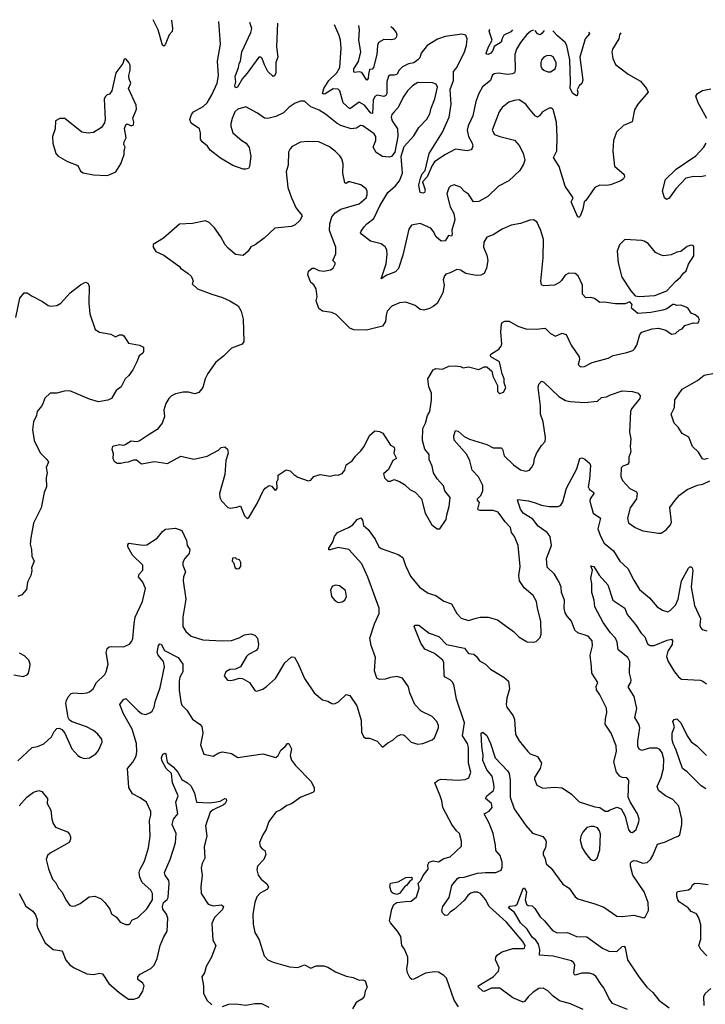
# Model space of a CAD drawing. Extents: x 1839239 to 1929705, y 762242 to 910352.
# Tile 428 of 429: x 1914449 to 1919714, y 900534 to 908092. Entities that reach past the tile are written whole.
import ezdxf

# ---------------------------------------------------------------- set-up
doc = ezdxf.new("R2010")
doc.units = 0

msp = doc.modelspace()

# ---------------------------------------------------------------- linework, layer by layer
at = {"layer": '0CON10XD'}
for points in [[(1915615.5, 908088.4), (1915614.6, 908085), (1915623, 908027), (1915618.5, 908001.5), (1915596.7, 907975), (1915565, 907900), (1915555, 907890), (1915545, 907897.5), (1915512.3, 908015), (1915473.5, 908092.3)], [(1919065.7, 907991.9), (1919055.8, 907975), (1919050.8, 907945), (1919001.2, 907865), (1918996.2, 907845), (1919004.2, 907795), (1919025, 907748.8), (1919121.2, 907675), (1919215, 907620.8), (1919261.4, 907565), (1919273.8, 907536.2), (1919195.9, 907444.1), (1919170.3, 907399.7), (1919153, 907307), (1919085, 907280.8), (1919031.7, 907228.3), (1919008.1, 907165), (1919004.3, 907084.3), (1919017.5, 906967.5), (1919090, 906905), (1919092.5, 906885), (1919085, 906870), (1919065.9, 906854.1), (1918985, 906825.8), (1918955, 906818.6), (1918905, 906822), (1918865, 906804), (1918795, 906703.3), (1918783.8, 906695), (1918772.7, 906637.3), (1918753.3, 906585), (1918745, 906576.7), (1918735, 906577.5), (1918684.2, 906695), (1918698.8, 906725), (1918637.8, 906815), (1918591.2, 906965), (1918548.8, 907035), (1918574.3, 907085), (1918575.6, 907194.4), (1918570, 907305), (1918545, 907403.3), (1918535, 907413.8), (1918515, 907413.8), (1918463.8, 907385), (1918441.2, 907355), (1918425, 907344.3), (1918407.5, 907355), (1918355.5, 907415.5), (1918334.5, 907444.5), (1918285, 907476), (1918245, 907472.9), (1918205, 907458.6), (1918155, 907417.1), (1918130, 907385), (1918075.7, 907245), (1918095, 907212), (1918135, 907194.4), (1918248.5, 907168.5), (1918285, 907126.2), (1918315, 907066.7), (1918328, 907015), (1918317.9, 906982.1), (1918288.8, 906935), (1918204.1, 906855.9), (1918125, 906813.3), (1918044, 906735), (1917975, 906696.2), (1917933.3, 906695), (1917895, 906753.3), (1917865, 906773.8), (1917835, 906806.2), (1917785, 906823.8), (1917755.8, 906814.2), (1917745, 906801.2), (1917730, 906755), (1917754.3, 906655), (1917783.1, 906605), (1917789.5, 906555), (1917767.3, 906477.3), (1917770, 906445), (1917765, 906430), (1917742.5, 906435), (1917715, 906393.8), (1917685, 906392.5), (1917646.6, 906426.6), (1917625, 906468.8), (1917605, 906492), (1917525, 906526.7), (1917456.7, 906515), (1917438.1, 906485), (1917391.1, 906285), (1917358.5, 906181.5), (1917335, 906155.7), (1917267.9, 906132.1), (1917225, 906102.5), (1917263, 906217), (1917270.9, 906289.1), (1917268.5, 906325), (1917255, 906347.5), (1917225, 906370.8), (1917142.1, 906392.1), (1917073.3, 906445), (1917066.7, 906455), (1917070.5, 906469.5), (1917095, 906502.5), (1917114, 906525), (1917167.1, 906565), (1917215, 906664.3), (1917274.6, 906765), (1917334.1, 906815.9), (1917365, 906855.6), (1917387.5, 906915), (1917377.3, 907045), (1917400.7, 907119.3), (1917475, 907202), (1917514.2, 907265), (1917575, 907328), (1917599.1, 907370.9), (1917607.8, 907412.2), (1917636.4, 907485), (1917656.7, 907575), (1917647, 907597), (1917618.8, 907608.8), (1917505, 907610), (1917465, 907585.8), (1917426, 907545), (1917397.5, 907505), (1917352.5, 907415), (1917325, 907385.8), (1917307.5, 907365), (1917300.8, 907345), (1917310, 907315), (1917349.2, 907255), (1917353.1, 907196.9), (1917328.6, 907075), (1917305, 907041.2), (1917285, 907036), (1917235, 907043.3), (1917185, 907073.8), (1917163.1, 907113.1), (1917184.5, 907165), (1917184.5, 907195), (1917170, 907215), (1917085, 907278.6), (1917065, 907280), (1917035, 907258.5), (1916995, 907255.4), (1916915, 907279.6), (1916886.9, 907295), (1916797.7, 907367.7), (1916747.5, 907397.5), (1916685, 907422.9), (1916635, 907465.8), (1916605, 907466.9), (1916565, 907451.9), (1916518.7, 907421.3), (1916473.5, 907376.5), (1916415, 907350), (1916355, 907334.3), (1916327.6, 907337.6), (1916275, 907374.2), (1916185, 907423.8), (1916125, 907405.7), (1916101.1, 907385), (1916079.5, 907335), (1916070, 907295), (1916070, 907275), (1916085.7, 907225), (1916153.8, 907165), (1916188.8, 907145), (1916211.7, 907111.7), (1916224.1, 907045.9), (1916213.8, 906965), (1916205, 906950), (1916185, 906944), (1916164, 906946), (1916085, 906972.2), (1915990, 907030), (1915911.9, 907091.8), (1915891.5, 907121.5), (1915851.3, 907155), (1915838, 907175), (1915838.5, 907225), (1915829.2, 907255), (1915765, 907298.8), (1915754.2, 907325), (1915768, 907365), (1915784, 907385), (1915858.6, 907425), (1915889.1, 907455), (1915925.4, 907515), (1915965.4, 907605), (1915975.4, 907664.6), (1915967.3, 907775), (1915990, 907905), (1915976.8, 908078.3)], [(1916429.1, 908065.6), (1916420.9, 907885), (1916431.1, 907805), (1916415.4, 907765), (1916415.6, 907684.4), (1916408.8, 907665), (1916395, 907656.7), (1916355, 907695.7), (1916329.2, 907745), (1916311.9, 907795), (1916300, 907805), (1916285, 907805.5), (1916195, 907681.5), (1916158.6, 907641.4), (1916120.6, 907575), (1916105, 907568), (1916100.8, 907585), (1916108.1, 907615), (1916104.7, 907655), (1916129.6, 907725), (1916133.5, 907755), (1916145.5, 907775), (1916155.9, 907845), (1916223.6, 907995), (1916231.8, 908025), (1916217.1, 908071.6)], [(1918393.4, 908010.7), (1918375, 908004.6), (1918342.2, 907977.8), (1918295, 907917.3), (1918264.1, 907865.9), (1918252.1, 907825), (1918254.5, 907705), (1918248.6, 907685), (1918233.6, 907676.4), (1918195, 907671.2), (1918125, 907683.1), (1918092.3, 907677.7), (1918077.3, 907662.7), (1918063.3, 907625), (1918003.6, 907576.4), (1917973.8, 907525), (1917952.5, 907465), (1917929.1, 907355), (1917892.6, 907277.4), (1917885.4, 907245.4), (1917894.8, 907194.8), (1917923.1, 907145), (1917927.5, 907125), (1917923.8, 907105), (1917915, 907094), (1917884.4, 907085.6), (1917795, 907098), (1917714, 907055), (1917635, 907000), (1917615, 906974.3), (1917577.5, 906885), (1917541.1, 906848.9), (1917562.3, 906785), (1917558.1, 906765), (1917545, 906760), (1917524.6, 906764.6), (1917516.6, 906806.6), (1917512.8, 906825), (1917525.5, 906875), (1917540.7, 906909.3), (1917563.1, 906935), (1917592.5, 907065), (1917695, 907230), (1917747.3, 907345), (1917761.4, 907445), (1917753.4, 907556.6), (1917781.1, 907625), (1917781.2, 907695), (1917806.6, 907725), (1917864.1, 907845), (1917879.3, 907895), (1917884.6, 907945), (1917875, 907974.2), (1917845, 907981.1), (1917715, 907964), (1917656.9, 907943.1), (1917576.9, 907895), (1917530.9, 907835), (1917520.3, 907800.3), (1917506.8, 907783.2), (1917475, 907762.1), (1917435, 907752.3), (1917388.8, 907731.2), (1917362.9, 907705), (1917345, 907672.5), (1917325, 907665.4), (1917293.6, 907666.4), (1917280.7, 907659.3), (1917268.4, 907615), (1917268.3, 907525), (1917259.2, 907510.8), (1917245, 907503.3), (1917195, 907512.9), (1917175, 907503.5), (1917162.5, 907475), (1917157.8, 907372.2), (1917145, 907375.5), (1917095.9, 907435), (1917055, 907458.1), (1916985, 907408.6), (1916931.8, 907455), (1916906.6, 907545), (1916895, 907558.4), (1916855, 907562.1), (1916795, 907524), (1916785, 907519.4), (1916773.7, 907525), (1916785, 907563.5), (1916823.2, 907625), (1916884.6, 907685), (1916907.1, 907725), (1916916.2, 907875), (1916911.9, 907935), (1916901.7, 907971.7), (1916866.6, 908053.4)], [(1917298.3, 908041.3), (1917311.1, 908031.1), (1917340, 907995), (1917344.4, 907975), (1917339.2, 907955), (1917327.3, 907942.7), (1917302.2, 907937.8), (1917245, 907940.5), (1917205, 907916), (1917195.4, 907894.6), (1917192.5, 907825), (1917165.2, 907724.8), (1917155, 907712.9), (1917135, 907708.8), (1917127.7, 907672.3), (1917125, 907642), (1917115, 907627.8), (1917075, 907687.5), (1917055, 907693), (1917016.8, 907686.8), (1917013.5, 907693.5), (1917015.3, 907715), (1917049.5, 907770.5), (1917068.8, 907845), (1917052.3, 907935), (1917058.8, 908015), (1917053.4, 908048.2)], [(1918234.3, 908015.2), (1918221.2, 907998.8), (1918167.6, 907972.4), (1918152.6, 907947.4), (1918145, 907918.9), (1918092.2, 907887.8), (1918081.6, 907855), (1918066, 907835), (1918045, 907826.2), (1918035, 907828.9), (1918030.8, 907835), (1918050, 907885), (1918077.1, 907935), (1918053.4, 908005), (1918057.9, 908020.1)], [(1918476.9, 908008.4), (1918462.1, 907987.9), (1918445, 907975.7), (1918425, 907983.9), (1918407.8, 908010.3)], [(1918820, 907998.8), (1918824.2, 907985), (1918791.3, 907945), (1918751.1, 907805), (1918772.7, 907627.3), (1918766.6, 907603.4), (1918745.9, 907584.1), (1918730, 907555), (1918734.3, 907535), (1918730, 907510), (1918725, 907507.5), (1918696.9, 907525), (1918675.4, 907565), (1918679.1, 907615), (1918672.9, 907785), (1918651, 907895), (1918637, 907917), (1918578.3, 907968.3), (1918543.8, 908006.5)], [(1915115, 906896.7), (1915135, 906902.5), (1915187.5, 906925), (1915226.7, 906985), (1915251.7, 907058.3), (1915250, 907085), (1915257.5, 907115), (1915247.5, 907135), (1915250, 907155), (1915266.2, 907185), (1915253.9, 907256.1), (1915263.9, 907286.1), (1915275, 907292.5), (1915305, 907276.7), (1915323.6, 907286.4), (1915326.2, 907305), (1915317, 907337), (1915345.8, 907405), (1915344, 907435), (1915283.8, 907565), (1915301.2, 907605), (1915288.8, 907635), (1915286, 907665), (1915296.2, 907705), (1915296.1, 907743.9), (1915288, 907765), (1915265, 907792.5), (1915251.7, 907788.3), (1915240, 907755), (1915186.7, 907685), (1915156.7, 907545), (1915139.3, 907520.7), (1915120, 907515), (1915107, 907503), (1915097.5, 907485), (1915106.2, 907325), (1915099.5, 907300.5), (1915075.9, 907264.1), (1915015, 907226.7), (1914975, 907220), (1914925, 907230), (1914795, 907333.3), (1914757, 907333), (1914723.9, 907316.1), (1914720, 907255), (1914701.2, 907195), (1914703.3, 907145), (1914727.5, 907065), (1914743.6, 907043.6), (1914815, 907002.5), (1914895, 906972.5), (1914915, 906930), (1914935, 906917.5), (1915015, 906901.2), (1915115, 906896.7)], [(1918505, 907690.8), (1918525, 907691.9), (1918561.5, 907715), (1918568.9, 907741.1), (1918567.3, 907765), (1918545, 907808.1), (1918525, 907816.5), (1918495, 907815.5), (1918474.1, 907805.9), (1918456.9, 907785), (1918450, 907765), (1918450, 907735), (1918457.7, 907717.7), (1918472.5, 907705), (1918505, 907690.8)], [(1919725.5, 907335), (1919658.6, 907455), (1919640, 907505), (1919654.4, 907525), (1919691.1, 907548.9), (1919755, 907561.5)], [(1917675, 904183.3), (1917724, 904255), (1917728.3, 904291.7), (1917748, 904355), (1917753.6, 904423.6), (1917713.3, 904475), (1917703.6, 904513.6), (1917655, 904567.5), (1917626.2, 904615), (1917616.2, 904665), (1917592, 904715), (1917593.8, 904755), (1917560, 904795), (1917541.3, 904861.3), (1917545.7, 904954.3), (1917565.6, 904995), (1917581.1, 905055), (1917598.1, 905085), (1917610.5, 905175), (1917611.1, 905225), (1917591.8, 905275), (1917582, 905335), (1917623.3, 905405), (1917644.1, 905415.9), (1917695, 905410), (1917745, 905431.4), (1917793.9, 905433.9), (1917835, 905430), (1917855, 905420), (1917895, 905426.7), (1917975, 905407.5), (1918015, 905426.7), (1918035, 905426.7), (1918073.6, 905393.6), (1918081.2, 905355), (1918116.7, 905285), (1918118.3, 905238.3), (1918127, 905227), (1918135, 905223.8), (1918165, 905233.8), (1918182, 905265), (1918170, 905305), (1918168.8, 905335), (1918153.3, 905375), (1918132.5, 905465), (1918067.5, 905505), (1918063.3, 905515), (1918066.2, 905525), (1918127, 905563), (1918145, 905586.2), (1918151.2, 905605), (1918144.4, 905695), (1918148.8, 905755), (1918155, 905767.5), (1918175, 905778.8), (1918207.3, 905777.3), (1918275, 905740.8), (1918335, 905720), (1918415, 905717.5), (1918483.9, 905723.9), (1918525, 905682.5), (1918563.6, 905663.6), (1918615, 905686.7), (1918645, 905676.7), (1918682.5, 905595), (1918743.9, 905503.9), (1918746.7, 905485), (1918736.7, 905445), (1918755, 905427.5), (1918785, 905428.8), (1918845, 905460), (1918967, 905493), (1919006.2, 905513.8), (1919111.9, 905538.1), (1919156.8, 905553.2), (1919170, 905565), (1919186.7, 905595), (1919210, 905675), (1919226.4, 905693.6), (1919305, 905720), (1919355, 905723.8), (1919409.5, 905709.5), (1919455, 905678.8), (1919485, 905683.8), (1919515, 905712.5), (1919535, 905720), (1919556.4, 905743.6), (1919623.6, 905766.4), (1919656.1, 905763.9), (1919670, 905785), (1919662.5, 905805), (1919635, 905827.5), (1919605, 905840), (1919583.3, 905875), (1919566.7, 905885), (1919525, 905901.2), (1919495, 905897.5), (1919475, 905906.7), (1919465, 905906.7), (1919417, 905873), (1919387, 905863), (1919296.1, 905843.9), (1919195, 905836.2), (1919150, 905875), (1919146.7, 905885), (1919153.3, 905905), (1919135, 905926.7), (1919098.3, 905911.7), (1919025, 905910), (1918935.8, 905924.2), (1918905, 905922), (1918861.7, 905951.7), (1918835, 905960), (1918795, 905957.5), (1918771.2, 905985), (1918771.2, 906055), (1918736.2, 906125), (1918713.9, 906143.9), (1918665, 906146.2), (1918638.8, 906131.2), (1918608.6, 906091.4), (1918594.1, 906075.9), (1918555, 906053.8), (1918475, 906050), (1918455, 906057.5), (1918450, 906085), (1918469.2, 906265), (1918471.2, 906405), (1918450, 906475), (1918419.4, 906539.4), (1918395, 906556.2), (1918365, 906553.3), (1918295, 906526.7), (1918222.5, 906515), (1918155, 906484.2), (1918085, 906442), (1918035, 906423.3), (1918012, 906385), (1918010.8, 906345), (1918035.7, 906285.7), (1918044.2, 906245), (1918032.5, 906185), (1918016.2, 906145), (1917989.7, 906130.3), (1917955, 906127.5), (1917875, 906144.2), (1917835, 906168.8), (1917805, 906175.7), (1917755, 906148.8), (1917721.7, 906138.3), (1917710, 906125), (1917701.2, 906095), (1917708, 906055), (1917699.2, 905995), (1917655.8, 905914.2), (1917625, 905891.2), (1917595.9, 905874.1), (1917552.3, 905862.3), (1917525, 905868), (1917485, 905897.5), (1917415, 905924), (1917365, 905917.5), (1917305.9, 905894.1), (1917271.2, 905855), (1917262, 905825), (1917257.5, 905775), (1917235, 905740), (1917111.7, 905708.3), (1917015, 905712.5), (1916985, 905724), (1916879.7, 905829.7), (1916845, 905845.7), (1916775, 905855.7), (1916746, 905875), (1916725.6, 905935), (1916733.1, 905965), (1916724.5, 906025), (1916707, 906057), (1916683.8, 906075), (1916660.8, 906135), (1916667.7, 906162.3), (1916695, 906184), (1916710, 906185), (1916745, 906168), (1916785, 906162.5), (1916835, 906172.5), (1916855.7, 906184.3), (1916872.5, 906215), (1916872, 906225), (1916854.2, 906245), (1916875.4, 906295), (1916876.7, 906346.7), (1916827.5, 906475), (1916829.5, 906525), (1916845, 906578.8), (1916870.8, 906609.2), (1916915, 906638.1), (1917055, 906678.2), (1917110, 906725), (1917117.9, 906747.9), (1917117.1, 906775), (1917108.6, 906795), (1917068.8, 906825), (1916985, 906848), (1916975, 906848), (1916955, 906834.4), (1916945, 906840), (1916930.6, 906915), (1916932.2, 906985), (1916922.5, 907025), (1916907.6, 907047.6), (1916875, 907081.2), (1916826.6, 907116.6), (1916745, 907155.8), (1916665, 907158), (1916605, 907152.5), (1916542.1, 907117.9), (1916525, 907100), (1916514.2, 907075), (1916510, 906975), (1916495.8, 906924.2), (1916508, 906805), (1916536, 906725), (1916571.2, 906645), (1916615, 906592.5), (1916617, 906583), (1916600, 906550), (1916565, 906518.8), (1916535, 906504.3), (1916406.8, 906493.2), (1916325, 906415.8), (1916256.1, 906363.9), (1916225, 906347.5), (1916203.9, 906316.1), (1916165, 906282.5), (1916105, 906290), (1916048.8, 906338.8), (1916026, 906365), (1915993.8, 906425), (1915944.6, 906494.6), (1915905, 906534.2), (1915875, 906549.2), (1915775, 906527.5), (1915675, 906523.3), (1915554.1, 906415.9), (1915473.6, 906366.4), (1915472.5, 906345), (1915495, 906313.3), (1915555, 906283.8), (1915675, 906197.5), (1915684.2, 906184.2), (1915743.3, 906145), (1915765, 906122.5), (1915775, 906100), (1915780, 906085), (1915772.5, 906065), (1915815, 906026.7), (1915924.3, 905984.3), (1916005, 905960.6), (1916063.3, 905935), (1916126.7, 905895), (1916150, 905855), (1916163.6, 905793.6), (1916169.3, 905620.7), (1916158.3, 905601.7), (1916075, 905570), (1916015, 905508.8), (1915955, 905463.8), (1915892.9, 905377.1), (1915873.1, 905335), (1915855, 905270), (1915825, 905229.2), (1915795, 905220), (1915745, 905233.1), (1915705, 905234), (1915645, 905221.2), (1915613.3, 905205), (1915593.8, 905185), (1915570, 905145), (1915556.2, 905095), (1915560, 905045), (1915542, 904995), (1915505, 904946), (1915442.7, 904907.3), (1915365, 904856), (1915345, 904851.2), (1915305, 904858), (1915265, 904830), (1915245, 904823.3), (1915215, 904828.8), (1915162.5, 904815), (1915156.7, 904795), (1915167, 904763), (1915163.3, 904725), (1915175, 904702.5), (1915198.3, 904688.3), (1915225, 904686.7), (1915255, 904696.7), (1915285, 904697.5), (1915325, 904712.5), (1915345, 904712.5), (1915385, 904682.5), (1915485, 904700), (1915585, 904686), (1915685, 904741.2), (1915785, 904718), (1915888.3, 904741.7), (1915975, 904788.8), (1915995, 904808), (1916025, 904814), (1916045.6, 904795.6), (1916048.6, 904765), (1916031.7, 904708.3), (1916025, 904600), (1915984, 904455), (1915986.2, 904425), (1915997.7, 904397.7), (1916047.1, 904347.1), (1916065, 904341.4), (1916115, 904349.2), (1916145, 904360), (1916175, 904282.5), (1916195, 904262.5), (1916209.3, 904270.7), (1916272.7, 904377.3), (1916318, 904475), (1916335, 904496), (1916365, 904515.8), (1916385, 904511.2), (1916405, 904483.8), (1916415, 904480), (1916426.9, 904495), (1916424.3, 904544.3), (1916432.5, 904565), (1916433, 904597), (1916495, 904636.2), (1916525, 904630), (1916555, 904600), (1916585, 904581.2), (1916665, 904553.3), (1916683.6, 904556.4), (1916707.5, 904585), (1916755, 904600.8), (1916832.7, 904587.3), (1916875, 904598), (1916895, 904596.2), (1916925, 904608.1), (1916946.5, 904635), (1916956, 904675), (1917002.5, 904705), (1917027.6, 904742.4), (1917068.3, 904781.7), (1917095, 904816.2), (1917135, 904901.2), (1917175, 904936.2), (1917212.3, 904932.3), (1917237.6, 904917.6), (1917297, 904827), (1917325, 904810), (1917327, 904793), (1917322.5, 904765), (1917342.5, 904725), (1917315, 904707.5), (1917280.5, 904639.5), (1917242.5, 904605), (1917251.2, 904575), (1917275, 904550), (1917295, 904550), (1917325, 904562.5), (1917365, 904546.7), (1917403.3, 904525), (1917445.9, 904485.9), (1917486.7, 904465), (1917533.6, 904413.6), (1917561.2, 904305), (1917613.3, 904215), (1917655, 904183.8), (1917675, 904183.3)], [(1919716.7, 906893.3), (1919675, 906885.4), (1919625, 906887.9), (1919562.9, 906875), (1919486.9, 906795), (1919435, 906722), (1919415, 906711.2), (1919401.2, 906725), (1919386, 906775), (1919409.2, 906865), (1919490.8, 906945), (1919642.2, 907047.8), (1919701.1, 907115), (1919719.6, 907145)], [(1919206.2, 905966.2), (1919325, 905974.3), (1919418.8, 906011.2), (1919485, 906083.8), (1919523.9, 906116.1), (1919545, 906147.5), (1919567.5, 906165), (1919583.9, 906216.1), (1919625, 906280), (1919626.7, 906346.7), (1919620, 906360), (1919605, 906362.5), (1919575, 906350), (1919525.9, 906314.1), (1919495, 906307.5), (1919452.4, 906287.6), (1919395, 906280), (1919373.9, 906283.9), (1919331.4, 906305), (1919274.5, 906374.5), (1919245, 906391.2), (1919225, 906398), (1919095, 906406.2), (1919056, 906365), (1919038, 906315), (1919044, 906225), (1919072.9, 906115), (1919140.9, 906010.9), (1919175, 905973.3), (1919206.2, 905966.2)], [(1914419.4, 905805), (1914450.8, 905955), (1914483.9, 905996.1), (1914505, 905996.7), (1914545, 905968.8), (1914625, 905928.8), (1914667.3, 905897.3), (1914685, 905892), (1914735, 905898.6), (1914763.8, 905915), (1914836.7, 905995), (1914915, 906056.2), (1914945, 906072.5), (1914956.4, 906076.4), (1914975, 906067.5), (1914981.2, 906045), (1914979.4, 905915), (1914986.2, 905835), (1915027.5, 905715), (1915062.7, 905692.7), (1915149.3, 905679.3), (1915185, 905657.5), (1915215, 905672.5), (1915235, 905672.5), (1915247.5, 905665), (1915285, 905610), (1915370, 905595), (1915399.3, 905579.3), (1915400, 905545), (1915395, 905532.5), (1915365, 905512.5), (1915348.8, 905465), (1915318, 905405), (1915287.9, 905362.1), (1915260, 905335), (1915228.8, 905275), (1915188.8, 905245), (1915155, 905184), (1915125, 905172), (1915055, 905160), (1914985, 905178), (1914835, 905243.3), (1914789.3, 905240.7), (1914733.6, 905226.4), (1914682.5, 905225), (1914641.9, 905188.1), (1914627.7, 905142.3), (1914615, 905126.7), (1914583.8, 905085), (1914578.8, 905055), (1914555.8, 905005), (1914548, 904945), (1914554, 904895), (1914561.2, 904861.2), (1914605, 904767.5), (1914656.7, 904715), (1914668.8, 904695), (1914651.2, 904655), (1914659.4, 904615), (1914651.9, 904575), (1914655.8, 904505), (1914637.3, 904462.7), (1914614, 904345), (1914555, 904227.5), (1914533.1, 904115), (1914529.2, 904065), (1914540, 904025), (1914542, 903975), (1914559.2, 903935), (1914540, 903885), (1914542.5, 903865), (1914533.8, 903825), (1914508.8, 903775), (1914500.7, 903719.3), (1914465, 903677.5), (1914435, 903663.3)], [(1919735, 904722.9), (1919705, 904716.7), (1919692.3, 904722.3), (1919661.7, 904771.7), (1919615.9, 904815.9), (1919587.4, 904887.4), (1919536.9, 904916.9), (1919504.5, 904964.5), (1919474.1, 904994.1), (1919452.5, 905065), (1919477.5, 905115), (1919480, 905175), (1919535, 905256.2), (1919655, 905322.5), (1919705, 905364), (1919785, 905379.2)], [(1916485.8, 903154.2), (1916535, 903201.2), (1916558.3, 903198.3), (1916588, 903148), (1916635.7, 903035), (1916710.8, 902925), (1916775, 902871.9), (1916815, 902860.8), (1916845, 902843.8), (1916865, 902841.2), (1916896.7, 902855), (1916955, 902912.5), (1916985, 902903.3), (1917037.5, 902825), (1917070.8, 902715), (1917074.1, 902624.1), (1917089.3, 902589.3), (1917105, 902577.5), (1917135, 902577.5), (1917195, 902553.3), (1917235, 902507.5), (1917275, 902541.2), (1917315, 902561.2), (1917347.7, 902592.3), (1917375, 902603.8), (1917395, 902603.3), (1917405, 902596.7), (1917455, 902546.2), (1917505, 902530), (1917545, 902535.8), (1917615, 902563.8), (1917635, 902580), (1917663.8, 902655), (1917664, 902675), (1917652.5, 902705), (1917615, 902744.2), (1917532.5, 902785), (1917483.3, 902835), (1917444.4, 902925), (1917435, 902970), (1917387.5, 903037.5), (1917345, 903049.2), (1917295, 903043.8), (1917255, 903028.8), (1917215, 903026.2), (1917195, 903034), (1917188, 903045), (1917173.1, 903095), (1917180.6, 903195), (1917147.1, 903287.1), (1917136.6, 903343.4), (1917172.9, 903455), (1917208.2, 903535), (1917209.2, 903575), (1917122.4, 903812.4), (1917075.4, 903915), (1916975.4, 904025.4), (1916895, 904039.4), (1916831.7, 904021.7), (1916823.8, 904023.8), (1916824, 904035), (1916854.3, 904085), (1916866.2, 904125), (1916890, 904155), (1916975, 904192.9), (1917005.8, 904215), (1917041.2, 904255), (1917067.7, 904267.7), (1917080.5, 904250.5), (1917088.8, 904208.8), (1917125, 904180), (1917177.5, 904105), (1917206.7, 904045), (1917225, 904032), (1917355, 903986.2), (1917390, 903965), (1917411.3, 903901.3), (1917450.7, 903820.7), (1917518, 903735), (1917585, 903690.8), (1917645, 903672), (1917705, 903628.8), (1917765, 903607.5), (1917804.5, 903534.5), (1917838, 903498), (1917895, 903480), (1917955, 903498), (1917984.3, 903505.7), (1918046.8, 903506.8), (1918116.7, 903485), (1918242, 903395), (1918285, 903351.4), (1918345, 903317.1), (1918395, 903314), (1918415, 903320), (1918445, 903350), (1918454, 903375), (1918450, 903475), (1918424.3, 903575), (1918418.6, 903625), (1918391.1, 903671.1), (1918322.2, 903732.2), (1918288.1, 903785), (1918282.9, 903825), (1918290.8, 903895), (1918275.6, 904055), (1918247.7, 904125), (1918225.4, 904155), (1918217.8, 904195), (1918176.8, 904236.8), (1918122.6, 904312.6), (1918085, 904323.6), (1917984.7, 904324.7), (1917969.8, 904329.8), (1917966.5, 904335), (1917978.8, 904385), (1917965, 904404.3), (1917965.6, 904415), (1917990.1, 904439.9), (1918005.5, 904475), (1918004.3, 904515.7), (1917972.7, 904582.7), (1917924.4, 904635), (1917905.4, 904705), (1917882.5, 904755), (1917785, 904863.3), (1917782.3, 904897.7), (1917795, 904940), (1917815, 904933.3), (1917861.8, 904891.8), (1917901.7, 904871.7), (1918035, 904831.1), (1918085.5, 904805.5), (1918145.4, 904805.4), (1918155.8, 904795.8), (1918170, 904745), (1918240, 904675), (1918295, 904637.5), (1918335, 904626.2), (1918362.5, 904635), (1918382.3, 904657.7), (1918396, 904685), (1918402, 904725), (1918417.3, 904762.7), (1918455.9, 904824.1), (1918484, 904855), (1918486.9, 904885), (1918467.8, 905005), (1918446.9, 905065), (1918447.8, 905125), (1918431.3, 905268.7), (1918434.4, 905295.6), (1918455, 905316.7), (1918475, 905310), (1918589.4, 905199.4), (1918640.2, 905170.2), (1918675, 905161.4), (1918785, 905152.9), (1918885, 905164.3), (1918917.4, 905192.6), (1918955, 905197.8), (1918985, 905213.3), (1919075, 905242.5), (1919155, 905238), (1919197.5, 905225), (1919212.5, 905205), (1919210, 905185), (1919147.5, 905105), (1919139.2, 905085), (1919130.8, 904925), (1919140.8, 904875), (1919136, 904815), (1919140.6, 904775), (1919126.9, 904735), (1919127.5, 904692.5), (1919115, 904678.2), (1919080, 904665), (1919067.7, 904652.3), (1919064.2, 904585), (1919077.5, 904555), (1919134.3, 904494.3), (1919185, 904466.7), (1919191.2, 904455), (1919184.2, 904415), (1919135.8, 904345), (1919116, 904265), (1919125, 904230), (1919175, 904194), (1919235, 904169.2), (1919355, 904150), (1919375, 904151.2), (1919413.3, 904175), (1919446, 904214), (1919453.3, 904235), (1919441.7, 904348.3), (1919481.2, 904405), (1919515, 904441.2), (1919574.3, 904485.7), (1919655, 904518), (1919695, 904526), (1919747.3, 904552.7)], [(1917412.3, 901322.3), (1917455, 901324.6), (1917495, 901357.8), (1917517.5, 901425), (1917508.8, 901465), (1917528.1, 901485), (1917546.7, 901523.3), (1917585, 901570.8), (1917582.7, 901605), (1917593.5, 901625), (1917624.6, 901634.6), (1917665, 901626.7), (1917705, 901652.9), (1917754.5, 901665.5), (1917841.7, 901748.3), (1917840.8, 901785), (1917826, 901845), (1917803.8, 901865), (1917767.5, 901915), (1917698.1, 902045), (1917691.4, 902095), (1917678.6, 902135), (1917636, 902235), (1917661.2, 902255), (1917685, 902260.9), (1917815.4, 902254.6), (1917870.6, 902259.4), (1917896.6, 902273.4), (1917911.9, 902315), (1917895.3, 902385.3), (1917896, 902504), (1917887.3, 902535), (1917849.6, 902595), (1917863.3, 902695), (1917803.5, 902875), (1917786.2, 902975), (1917775.6, 903005), (1917755, 903024.2), (1917715, 903044), (1917707.1, 903055), (1917706, 903155), (1917697.9, 903175), (1917635, 903225.8), (1917560.1, 903260.1), (1917529.6, 903305), (1917479.2, 903435), (1917484.6, 903445.4), (1917515, 903444.4), (1917593.4, 903383.4), (1917667.4, 903357.4), (1917727, 903297), (1917865, 903266.7), (1917895, 903226.2), (1917935, 903222.5), (1917955.8, 903205), (1917979.7, 903169.7), (1918026.2, 903145), (1918065, 903106.7), (1918165.5, 903045.5), (1918202, 903015), (1918209.2, 902955), (1918189.2, 902885), (1918184.3, 902835), (1918188.6, 902815), (1918237.3, 902747.3), (1918249.1, 902719.1), (1918255.6, 902605), (1918285, 902556.2), (1918350, 902475), (1918367.6, 902457.6), (1918425.5, 902435.5), (1918456, 902385), (1918446, 902345), (1918402.5, 902275), (1918401.7, 902261.7), (1918420, 902215), (1918465, 902194), (1918555, 902202), (1918615, 902196), (1918687, 902147), (1918745, 902088.1), (1918865, 902048.8), (1918905, 902043.8), (1918945, 902016.7), (1918965, 902016.7), (1918977.5, 902025), (1919035, 902047.5), (1919067.5, 902035), (1919098.1, 901978.1), (1919122.7, 901872.7), (1919140, 901855), (1919155, 901853.8), (1919182, 901875), (1919204, 901935), (1919205.7, 901955), (1919192, 901995), (1919137.3, 902087.3), (1919122, 902125), (1919127.5, 902255), (1919112, 902272), (1919075, 902276), (1919056.7, 902285), (1919031.4, 902315), (1919010, 902395), (1919030.7, 902475), (1919028.8, 902518.8), (1918990, 902615), (1918945.6, 902685), (1918946.2, 902725), (1918957.7, 902775), (1918956.1, 902806.1), (1918905, 902909.2), (1918878, 902948), (1918875.3, 902974.7), (1918887.8, 903005), (1918842.2, 903075), (1918840, 903125), (1918829.2, 903215), (1918848.1, 903285), (1918845.7, 903325), (1918815, 903361.1), (1918735, 903385.6), (1918712.9, 903405), (1918685.7, 903475), (1918652.4, 903512.4), (1918638.3, 903538.3), (1918630, 903575), (1918632.5, 903635), (1918610.5, 903695), (1918605.6, 903735), (1918591.5, 903775), (1918554.6, 903834.6), (1918498.7, 903888.7), (1918494.7, 903955.3), (1918532.5, 904055), (1918521.4, 904125), (1918500, 904155), (1918430, 904205), (1918388.5, 904258.5), (1918314.2, 904305), (1918294.2, 904335.8), (1918271.2, 904405), (1918275, 904408.8), (1918355, 904399.2), (1918407.3, 904382.7), (1918455, 904366.2), (1918515, 904355.6), (1918585, 904354.4), (1918604, 904365), (1918618.9, 904391.1), (1918646.7, 904495), (1918727.5, 904645), (1918751.2, 904725), (1918768.3, 904728.3), (1918788.3, 904718.3), (1918825.9, 904685.9), (1918831.2, 904671.2), (1918825.5, 904565), (1918814.6, 904505), (1918824.7, 904484.7), (1918855.8, 904465), (1918858.1, 904455), (1918828.9, 904415), (1918826.9, 904395), (1918852.5, 904305), (1918907.8, 904265), (1918889.3, 904185), (1918907.6, 904127.6), (1918937.8, 904075), (1919008.1, 904015), (1919058.6, 903935), (1919119, 903879), (1919165, 903790), (1919207.6, 903717.6), (1919285, 903653.1), (1919344.6, 903584.6), (1919385, 903558.6), (1919425, 903547.5), (1919445, 903557.1), (1919485, 903598.6), (1919504.6, 903645), (1919531.8, 903785), (1919585, 903882.5), (1919595, 903892.5), (1919605, 903892.5), (1919613.6, 903883.6), (1919617.5, 903865), (1919605.3, 903735), (1919630, 903595), (1919675.8, 903495), (1919672.9, 903445), (1919677.3, 903427.3), (1919690.8, 903410.8), (1919725, 903400)], [(1914435, 902403.8), (1914543.9, 902506.1), (1914585, 902513.3), (1914635, 902533.3), (1914693.9, 902586.1), (1914713, 902627), (1914735, 902650), (1914753, 902653), (1914773.6, 902643.6), (1914795.9, 902615.9), (1914848, 902495), (1914895, 902443.3), (1914915, 902430), (1914945, 902421.2), (1914983.9, 902426.1), (1915032.3, 902457.7), (1915055, 902483.3), (1915083.3, 902545), (1915078.3, 902568.3), (1915048.3, 902608.3), (1915015, 902636.2), (1914962.5, 902665), (1914852.3, 902702.3), (1914832.5, 902715), (1914821.2, 902735), (1914816.2, 902765), (1914804, 902845), (1914808, 902865), (1914821.2, 902895), (1914845, 902920), (1914865, 902925.8), (1914925, 902920), (1914965, 902924.2), (1914985, 902931.4), (1915012.5, 902955), (1915038.6, 903005), (1915102.5, 903065), (1915113.1, 903085), (1915127.5, 903145), (1915113.6, 903233.6), (1915120.8, 903265), (1915135, 903277.1), (1915155, 903281.4), (1915245, 903277.5), (1915292.7, 903297.3), (1915309.7, 903320.3), (1915316.8, 903343.2), (1915327.5, 903455), (1915336.7, 903505), (1915390.8, 903625), (1915413.8, 903725), (1915394.4, 903774.4), (1915360, 903815), (1915366.7, 903835), (1915394.4, 903865.6), (1915394.3, 903905), (1915315, 903981.4), (1915280, 904045), (1915278, 904062), (1915286, 904074), (1915395, 904058.6), (1915425, 904060.8), (1915505, 904113.3), (1915545, 904163.1), (1915568.9, 904181.1), (1915645, 904189.7), (1915695, 904171.9), (1915730, 904095), (1915736.1, 904056.1), (1915756, 904025), (1915750.8, 903995), (1915715, 903954.2), (1915700.6, 903925), (1915700.8, 903905), (1915720.8, 903855), (1915705.7, 903814.3), (1915704.4, 903785), (1915723.5, 903645), (1915701.8, 903505), (1915700.6, 903435), (1915725, 903396), (1915765, 903359.2), (1915855, 903331.9), (1916004.3, 903324.3), (1916075, 903327.5), (1916135, 903348), (1916175, 903370.6), (1916225, 903378.6), (1916255, 903368.8), (1916273.8, 903345), (1916281.4, 903295), (1916277.1, 903265), (1916265, 903250.8), (1916205, 903220), (1916189.2, 903205), (1916145, 903123.3), (1916105, 903106.2), (1916062.5, 903105), (1916032, 903085), (1916020, 903055), (1916045, 903023.3), (1916065, 903020), (1916096.4, 903023.6), (1916135, 903037.5), (1916160, 903035), (1916213, 903003), (1916255, 902942.5), (1916265, 902937.5), (1916285, 902942.5), (1916315, 902953.3), (1916345, 902973.8), (1916413.8, 903035), (1916485.8, 903154.2)], [(1916115, 903877.5), (1916135, 903880), (1916147.5, 903895), (1916146.7, 903925), (1916137.5, 903945), (1916115, 903950), (1916105, 903960), (1916081.7, 903958.3), (1916080, 903935), (1916090, 903925), (1916102.5, 903885), (1916115, 903877.5)], [(1918776, 900495), (1918678.3, 900538.3), (1918595, 900560), (1918545, 900597.1), (1918505, 900637.5), (1918468.3, 900658.3), (1918435, 900654.2), (1918392.7, 900627.3), (1918355, 900592.9), (1918325.4, 900554.6), (1918315, 900550.8), (1918235, 900583.5), (1918135, 900657.2), (1918072.5, 900657.5), (1918015, 900632.2), (1918005, 900634.2), (1917970.8, 900665), (1917970, 900675), (1918085.7, 900745), (1918125, 900788.8), (1918131.1, 900815), (1918103.5, 900875), (1918104.6, 900895.4), (1918117.2, 900912.8), (1918155, 900935.7), (1918235, 900962.9), (1918318.8, 900961.2), (1918326.2, 900965), (1918330, 900985), (1918313.3, 901015), (1918187.2, 901165), (1918054.6, 901284.6), (1918025, 901337.9), (1917986.9, 901385), (1917965, 901393.9), (1917935, 901393.8), (1917913.1, 901386.9), (1917890.8, 901369.2), (1917865, 901334.5), (1917785, 901262.5), (1917755.9, 901244.1), (1917735, 901218.8), (1917715, 901216.7), (1917696.7, 901235), (1917690, 901255), (1917698.8, 901285), (1917745.5, 901354.5), (1917767.5, 901445), (1917811.4, 901498.6), (1917823.9, 901506.1), (1917860.7, 901509.3), (1917965, 901539.7), (1918025, 901546), (1918105.4, 901544.6), (1918145, 901564.3), (1918152.9, 901587.1), (1918154.2, 901625), (1918138.7, 901675), (1918106.2, 901715), (1918103.8, 901755), (1918083.6, 901845), (1918053.6, 901925), (1918014.4, 901995), (1918055, 902017.3), (1918077.9, 902045), (1918072.5, 902075), (1918026.9, 902115), (1918036.9, 902135), (1918086.8, 902175), (1918092, 902195), (1918088.9, 902225), (1918076.2, 902286.2), (1918035.9, 902335), (1918005.9, 902405), (1918008.7, 902445), (1917997.9, 902515), (1917992.5, 902615), (1918005, 902622.5), (1918035, 902596.2), (1918065, 902536.2), (1918100.5, 902425), (1918195.8, 902325), (1918206.6, 902306.6), (1918214.6, 902254.6), (1918216.2, 902125), (1918246.7, 902035), (1918336.6, 901906.6), (1918387.3, 901847.3), (1918465, 901822), (1918486.6, 901796.6), (1918491.7, 901781.7), (1918486, 901735), (1918469.1, 901700.9), (1918468.1, 901685), (1918485, 901650), (1918492.1, 901612.1), (1918529.7, 901579.7), (1918563.4, 901533.4), (1918620, 901455), (1918667.5, 901425), (1918715, 901360), (1918735, 901344.2), (1918865, 901306.4), (1918935, 901279.4), (1919035, 901210), (1919075, 901208.6), (1919165, 901219.2), (1919241.2, 901198.8), (1919255, 901207.5), (1919276.8, 901253.2), (1919275.6, 901315.6), (1919245, 901396), (1919157.9, 901525), (1919139.3, 901595), (1919140.5, 901619.5), (1919148.9, 901631.1), (1919165, 901636.9), (1919185, 901636.1), (1919235, 901618.5), (1919267.4, 901622.6), (1919292, 901645), (1919312, 901675), (1919347.1, 901762.9), (1919407.8, 901782.2), (1919477.5, 901815), (1919505, 901823.8), (1919518.8, 901835), (1919534.2, 901915), (1919534, 901956), (1919509.2, 902055), (1919465, 902106), (1919408.8, 902135), (1919355, 902174), (1919343.3, 902205), (1919375.4, 902275), (1919393.4, 902345), (1919395.3, 902414.7), (1919382.5, 902465), (1919365, 902489.2), (1919345, 902499.2), (1919285, 902501.2), (1919225, 902483.3), (1919205, 902492.5), (1919195.5, 902515), (1919194.6, 902555), (1919211.1, 902655), (1919202.9, 902685), (1919173.1, 902735), (1919186.7, 902805), (1919167.2, 902897.2), (1919123.8, 902965), (1919123.3, 902975), (1919141.4, 903005), (1919143.3, 903025), (1919130.8, 903075), (1919134.6, 903165), (1919120, 903195), (1919044.1, 903254.1), (1919036.3, 903315), (1919024.7, 903345), (1918986.7, 903385), (1918930, 903465), (1918865.6, 903585), (1918860.8, 903635), (1918843.3, 903695), (1918842.9, 903765), (1918834.4, 903805), (1918846.7, 903866.7), (1918835, 903900), (1918856.7, 903895), (1918899.4, 903829.4), (1918964.2, 903755), (1919002.7, 903635), (1919095.8, 903575.8), (1919113.6, 903525), (1919178.5, 903448.5), (1919221.7, 903381.7), (1919248.5, 903355), (1919270.1, 903300.1), (1919289.1, 903289.1), (1919320.9, 903289.1), (1919420.5, 903329.5), (1919455, 903338), (1919462.9, 903325), (1919458.5, 903295), (1919427.1, 903245), (1919416.5, 903205), (1919427.8, 903165), (1919476.7, 903086.7), (1919507.4, 903047.4), (1919530.3, 903030.3), (1919675, 903022), (1919695.7, 903015.7), (1919723.3, 902995)], [(1916895, 903617.5), (1916925, 903623.3), (1916945, 903637.5), (1916958.8, 903665), (1916949.7, 903709.7), (1916905, 903746.7), (1916875, 903752.5), (1916850, 903745), (1916836.7, 903715), (1916843.3, 903665), (1916872.3, 903632.3), (1916895, 903617.5)], [(1915447.4, 902772.6), (1915465.6, 902785), (1915482.7, 902815), (1915488.6, 902855), (1915526.5, 902965), (1915559.7, 903125), (1915552.8, 903165), (1915511.5, 903215), (1915504, 903235), (1915515, 903288.8), (1915525, 903302), (1915535, 903299.2), (1915560.8, 903250.8), (1915665, 903196.9), (1915701.2, 903145), (1915700.8, 903085), (1915679.4, 903045), (1915673.5, 903015), (1915672.5, 902945), (1915685.8, 902855), (1915695, 902830), (1915733, 902793), (1915775, 902723.3), (1915835, 902680.8), (1915846.2, 902666.2), (1915854.4, 902615), (1915836.7, 902525), (1915862.5, 902455), (1915935, 902438), (1915977.5, 902465), (1916005, 902470.8), (1916075, 902459.4), (1916125, 902429.2), (1916315, 902455.6), (1916415, 902428.8), (1916433.8, 902445), (1916453.8, 902485), (1916488.3, 902511.7), (1916504.1, 902535.9), (1916515, 902536.7), (1916536.2, 902495), (1916526, 902445), (1916535, 902407.5), (1916566.1, 902366.1), (1916686.2, 902245), (1916710, 902195), (1916709.3, 902170.7), (1916700.7, 902159.3), (1916607.5, 902125), (1916537, 902073), (1916500, 902060), (1916455, 902028), (1916415, 902008.8), (1916363, 901937), (1916341.2, 901875), (1916316.7, 901835), (1916291.2, 901775), (1916296.7, 901745), (1916312.5, 901725), (1916332.5, 901715), (1916340, 901685), (1916324.1, 901645.9), (1916273.8, 901595), (1916270, 901565), (1916281.2, 901525), (1916303.3, 901495), (1916347.4, 901457.4), (1916360.6, 901435), (1916352.8, 901417.2), (1916295, 901386), (1916270.3, 901359.7), (1916254, 901315), (1916240, 901225), (1916241.7, 901148.3), (1916254, 901085), (1916288.8, 901028.8), (1916325.9, 900905.9), (1916354.5, 900874.5), (1916395, 900856.2), (1916521.7, 900821.7), (1916585, 900815.8), (1916635, 900835.8), (1916685, 900810), (1916725, 900828), (1916785, 900828), (1916815, 900820), (1916873, 900783), (1916955, 900748.6), (1917010.5, 900740.5), (1917055, 900720), (1917085, 900721.2), (1917102.5, 900715), (1917116.2, 900665), (1917102, 900635), (1917093.3, 900595), (1917076.8, 900573.2), (1917032.8, 900547.2), (1917005, 900500)], [(1914405, 903062.5), (1914475, 903051.2), (1914506.1, 903063.9), (1914516.7, 903075), (1914527.3, 903122.7), (1914528, 903145), (1914518.8, 903175), (1914485, 903210), (1914448.3, 903228.3)], [(1914445, 902058), (1914504, 902125), (1914555, 902162.5), (1914595, 902174), (1914618.3, 902168.3), (1914662.2, 902115), (1914660.5, 902075), (1914687.1, 902025), (1914696.1, 901953.9), (1914705, 901922.5), (1914725, 901892.5), (1914815, 901857.5), (1914830.7, 901840.7), (1914839.3, 901819.3), (1914839.3, 901800.7), (1914827.5, 901775), (1914683.3, 901695), (1914663.3, 901675), (1914653.3, 901645), (1914668.8, 901575), (1914700, 901495), (1914725.4, 901465.4), (1914746, 901425), (1914775.5, 901395.5), (1914802, 901335), (1914835, 901293.3), (1914855, 901286.7), (1914875, 901290), (1914912.3, 901307.7), (1914982.3, 901357.7), (1915025, 901363.3), (1915075, 901343.3), (1915103.3, 901315), (1915141.2, 901265), (1915155, 901227.5), (1915193, 901203), (1915220, 901165), (1915265, 901147.5), (1915285, 901147.5), (1915297.5, 901155), (1915310.7, 901179.3), (1915355, 901200), (1915425, 901267.1), (1915467.9, 901335), (1915468.9, 901385), (1915455, 901408.8), (1915388.7, 901468.7), (1915370.7, 901510.7), (1915366.9, 901545), (1915371.1, 901565), (1915407.9, 901632.1), (1915438.9, 901735), (1915450.6, 901825), (1915444.4, 901945), (1915456.7, 901985), (1915455.6, 902015), (1915422.5, 902085), (1915375, 902120), (1915315, 902150), (1915287.3, 902197.3), (1915276.7, 902345), (1915316.9, 902393.1), (1915342.5, 902437.5), (1915349.1, 902475), (1915345.5, 902535), (1915313.2, 902645), (1915244.7, 902764.7), (1915217.1, 902835), (1915245, 902874.2), (1915265, 902880.8), (1915355, 902789.4), (1915385, 902766.9), (1915415, 902758.6), (1915447.4, 902772.6)], [(1919717.5, 902187.5), (1919680.8, 902210.8), (1919575, 902319.1), (1919538.6, 902345), (1919491.1, 902485), (1919467.5, 902535), (1919460, 902565), (1919458.8, 902615), (1919476.7, 902665), (1919464, 902705), (1919475, 902720.8), (1919495, 902724.4), (1919525.6, 902695), (1919575, 902593.8), (1919605, 902550), (1919649.1, 902519.1), (1919723.3, 902445)], [(1914445.7, 901385.7), (1914497, 901287), (1914548.9, 901248.9), (1914569.9, 901219.9), (1914584.1, 901185), (1914580.9, 901145), (1914587.8, 901115), (1914644.7, 901004.7), (1914705, 900955.7), (1914775.5, 900945.5), (1914802, 900872), (1914835, 900835.8), (1914866.4, 900813.6), (1914965, 900767.1), (1915015, 900762.9), (1915065, 900772.5), (1915085, 900768), (1915134.6, 900694.6), (1915211.4, 900625), (1915285, 900574.5), (1915325, 900572.2), (1915355, 900583.1), (1915369.2, 900595), (1915394.2, 900635), (1915403.8, 900675), (1915393.3, 900695), (1915356.7, 900725), (1915356, 900745), (1915373.8, 900765), (1915455, 900808.2), (1915482.5, 900835), (1915505.3, 900884.7), (1915527.4, 900985), (1915552.3, 901047.7), (1915580, 901095), (1915586.2, 901195), (1915576.5, 901226.5), (1915549.2, 901265), (1915544.2, 901285.8), (1915553.8, 901315), (1915580.4, 901339.6), (1915587.8, 901355), (1915596.2, 901465), (1915593.1, 901485), (1915565.5, 901525), (1915559.6, 901545), (1915605.4, 901645), (1915645, 901773.3), (1915649.3, 901845), (1915620, 901915), (1915629.7, 901955), (1915662.9, 901995), (1915647.5, 902085), (1915666.4, 902133.6), (1915623.5, 902235), (1915614.6, 902305), (1915572.9, 902345), (1915541.1, 902405), (1915537.9, 902425), (1915548.6, 902455), (1915565, 902461.1), (1915571.9, 902455), (1915582, 902392), (1915626.9, 902356.9), (1915664.3, 902315), (1915695, 902260.8), (1915738, 902235), (1915765, 902208), (1915792.2, 902155), (1915807.5, 902085), (1915905, 902081.1), (1915944.5, 902085.5), (1915987.6, 902092.4), (1916025, 902112.5), (1916035, 902110), (1916036.2, 902095)], [(1916036.2, 902095), (1916026.2, 902075), (1916013.3, 902065), (1915933.8, 902026.2), (1915912.2, 902007.8), (1915876.7, 901905), (1915886.2, 901825), (1915864.2, 901745), (1915870.6, 901655), (1915850.8, 901615), (1915841.2, 901578.8), (1915849.5, 901525), (1915840, 901435), (1915841.4, 901385), (1915895, 901302.2), (1915935, 901290.8), (1915998.2, 901298.2), (1916014.2, 901285), (1916005, 901260.8), (1915945, 901200.8), (1915923.3, 901155), (1915933.1, 901025), (1915954.2, 900985), (1915922.9, 900895), (1915880, 900825), (1915867.8, 900775), (1915847.8, 900745), (1915860.6, 900675), (1915860.6, 900620.6), (1915885.7, 900565), (1915925, 900530.5)], [(1918855, 901636.7), (1918865, 901640), (1918883.3, 901655), (1918905, 901720), (1918908.8, 901838.8), (1918901.2, 901865), (1918885, 901887.5), (1918858.3, 901898.3), (1918835, 901898.8), (1918805, 901890), (1918772, 901855), (1918758, 901825), (1918753.3, 901795), (1918768.8, 901735), (1918793.8, 901695), (1918832.5, 901645), (1918855, 901636.7)], [(1917345, 901378), (1917315, 901385.8), (1917304.4, 901395), (1917292.2, 901435), (1917297, 901463), (1917355, 901473.3), (1917415, 901506.7), (1917455, 901510), (1917462.5, 901505), (1917460, 901490), (1917445, 901480), (1917420, 901445), (1917403.6, 901436.4), (1917365, 901383.3), (1917345, 901378)], [(1919725.3, 900905.3), (1919679.2, 900955), (1919664.4, 900984.4), (1919678.9, 901035), (1919678.5, 901145), (1919665, 901198), (1919645, 901227.3), (1919605.9, 901245.9), (1919583.1, 901275), (1919511.7, 901321.7), (1919502.3, 901335), (1919495.5, 901365), (1919494.2, 901385.8), (1919500.9, 901399.1), (1919585, 901412.2), (1919602, 901425), (1919616.7, 901453.3), (1919629.5, 901460.5), (1919655, 901464.5), (1919735, 901454)], [(1919115, 900493.9), (1918999.9, 900539.9), (1918971.9, 900581.9), (1918935, 900661.4), (1918913.5, 900685), (1918876.4, 900745), (1918855, 900763.1), (1918825, 900772.9), (1918765, 900773.3), (1918715, 900758.1), (1918705.8, 900765), (1918704.7, 900774.7), (1918711.4, 900835), (1918703.3, 900853.3), (1918686.4, 900866.4), (1918545, 900902.5), (1918441.3, 900911.3), (1918442.5, 900955), (1918432.7, 900995), (1918412.6, 901025), (1918385, 901048.9), (1918345, 901110.6), (1918295, 901158.2), (1918248.5, 901238.5), (1918202, 901275), (1918212.4, 901287.6), (1918255, 901292.9), (1918268.3, 901301.7), (1918315, 901422.5), (1918325, 901427.5), (1918339.4, 901395), (1918330, 901335), (1918341.7, 901301.7), (1918353.6, 901293.6), (1918385, 901288.8), (1918405, 901268.8), (1918445.6, 901205.6), (1918479.4, 901175), (1918540, 901100), (1918575, 901083.5), (1918655, 901085.6), (1918725, 901054.5), (1918805, 901051.4), (1918925, 900965.6), (1918971.9, 900941.9), (1919035, 900939.3), (1919075, 900977.3), (1919089.6, 900979.6), (1919097.6, 900967.6), (1919115, 900875.6), (1919204.5, 900745), (1919265, 900665.6), (1919311.8, 900625), (1919357.8, 900565), (1919435, 900507.9)], [(1917817.8, 900515), (1917785.5, 900565), (1917726, 900735), (1917705, 900756.2), (1917665, 900780), (1917635, 900783.8), (1917565, 900772), (1917475, 900726.2), (1917460, 900725), (1917446.7, 900735), (1917426, 900775), (1917420.8, 900805), (1917430, 900855), (1917429.2, 900895), (1917405, 900957.5), (1917383.8, 900985), (1917376.2, 901055), (1917351.2, 901095), (1917295, 901158.8), (1917288.6, 901175), (1917306, 901265), (1917320.9, 901299.1), (1917344.5, 901315.5), (1917412.3, 901322.3)], [(1919705.8, 900525), (1919701.4, 900595), (1919713.6, 900616.4), (1919755.7, 900655)], [(1916005, 900517.3), (1916055, 900535.9), (1916107.8, 900537.8), (1916185, 900527.1), (1916255, 900540), (1916305, 900540.6), (1916360.9, 900510.9)]]:
    msp.add_lwpolyline(points, dxfattribs=at)

doc.saveas('drawing.dxf')
